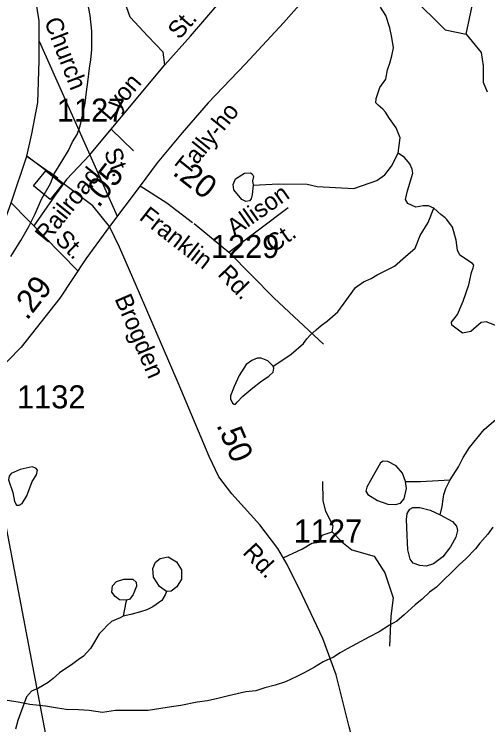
# Model space of a CAD drawing. Extents: x 2056842 to 2160602, y 826753 to 1016856.
# Drawn here: x 2081366 to 2083938, y 889134 to 892991 of the extents above; entities that cross this region are included whole.
import ezdxf

# ---------------------------------------------------------------- set-up
doc = ezdxf.new("R2010")
doc.units = 0
for name, color, linetype in [('Exist Boundary Political City Limit New', 7, 'Continuous'), ('Exist Hydrographic Creek Single Shore', 7, 'Continuous'), ('Exist Hydrographic Misc Water Feature', 7, 'Continuous'), ('Exist Railroad Mainline', 7, 'Continuous'), ('Exist Railroad Station CELL', 7, 'Continuous'), ('Exist Road Non-System Type 51', 7, 'Continuous'), ('Exist Road Non-System Type 51 Label', 7, 'Continuous'), ('Exist Road Secondary Mileage Hundredths English Label', 7, 'Continuous'), ('Exist Road Secondary Type 41 Attributed', 7, 'Continuous'), ('Exist Road Secondary Type 51 Attributed', 7, 'Continuous'), ('Exist Road Secondary Type 51 Label', 7, 'Continuous'), ('Exist Road Secondary Type 51 Number Label', 7, 'Continuous'), ('Map Preparation Boundary City Limit Buffer Line', 7, 'Continuous')]:
    doc.layers.add(name, color=color, linetype=linetype)

msp = doc.modelspace()

# ---------------------------------------------------------------- linework, layer by layer
at = {"layer": 'Exist Boundary Political City Limit New'}
msp.add_lwpolyline([(2083965.9, 890205.6), (2083937.9, 890167.6), (2083894.1, 890119.5), (2083870.4, 890089.4), (2083818.4, 890035.2), (2083782.5, 890001.2), (2083742.8, 889963), (2083696.9, 889918.9), (2083659, 889880.8), (2083621, 889852.8), (2083581.4, 889816.5), (2083543.2, 889784.5), (2083483.5, 889730.3), (2083443.6, 889696.1), (2083403.8, 889674), (2083347.8, 889637.8), (2083292, 889609.8), (2083224, 889573.5), (2083174, 889545.3), (2083136.2, 889525.1), (2083100.4, 889501), (2083044.4, 889475), (2082996.4, 889446.8), (2082940.5, 889416.5), (2082900.5, 889396.3), (2082838.8, 889366.2), (2082782.8, 889348.2), (2082726.9, 889333.9), (2082678.9, 889317.8), (2082623, 889311.8), (2082528.9, 889291.2), (2082471, 889277), (2082415.1, 889263), (2082359, 889256.8), (2082271.2, 889238.5), (2082219.4, 889230.4), (2082161.4, 889222.2), (2082093.4, 889212), (2082005.2, 889211.6), (2081915.2, 889211.3), (2081845.4, 889201.1), (2081773.4, 889211), (2081715.4, 889214.8), (2081647.4, 889216.6), (2081601.4, 889224.4), (2081535.4, 889234.1), (2081451.4, 889243.9), (2081387.4, 889255.8), (2081327.4, 889265.4)], dxfattribs=at)
at = {"layer": 'Exist Hydrographic Creek Single Shore'}
for points in [[(2083451.9, 892236.5), (2083462.9, 892318.9), (2083440.2, 892373.1), (2083404.2, 892425), (2083382, 892458.9), (2083367.9, 892475), (2083342.1, 892496.8), (2083329.8, 892508.9), (2083332, 892532.8), (2083351.6, 892592.8), (2083383.4, 892639), (2083393.3, 892689), (2083405.2, 892724.9), (2083417.2, 892765), (2083425, 892809.1), (2083416.9, 892865.1), (2083406.5, 892917.1), (2083384.3, 892982.9), (2083354.4, 893028.8)], [(2083645.2, 891938.5), (2083615.3, 891951.4), (2083586.6, 891951.4), (2083547.9, 891942.7), (2083503, 891962.7), (2083491.8, 891985.1), (2083501.8, 892031.3), (2083530.5, 892128.7), (2083528, 892150.4), (2083514.3, 892179.1), (2083485.6, 892212.8), (2083451.9, 892236.5)], [(2084023.5, 891284.2), (2083928.7, 891320.4), (2083902.5, 891316.6), (2083846.3, 891268), (2083800.2, 891259.2), (2083742.8, 891302.9), (2083741.5, 891319.1), (2083772.7, 891360.3), (2083803.9, 891432.7), (2083835.6, 891522.3), (2083849.3, 891588.5), (2083859.3, 891613.5), (2083861.8, 891628.4), (2083854.3, 891638.4), (2083787, 891683.3), (2083773.2, 891710.8), (2083767, 891764.5), (2083746, 891834.2), (2083715.7, 891876.2), (2083705.8, 891885.9), (2083683.8, 891904.1), (2083645.2, 891938.5)], [(2081956.8, 889722.7), (2081941, 889715), (2081918.8, 889705), (2081895, 889694.7), (2081871, 889672.8), (2081851.2, 889650.7), (2081827.2, 889626.8), (2081801.5, 889584.4), (2081779.4, 889548.3), (2081741.7, 889506.2), (2081713.8, 889486.1), (2081677.7, 889458.3), (2081645.7, 889440), (2081611.9, 889415.9), (2081578, 889385.7), (2081550.1, 889363.6), (2081498.2, 889332.6), (2081459.5, 889316.4), (2081433.3, 889285.2), (2081384.9, 889157.3), (2081372.6, 889109.3)]]:
    msp.add_lwpolyline(points, dxfattribs=at)
at = {"layer": 'Exist Hydrographic Misc Water Feature'}
for points in [[(2082663.3, 892063), (2082800.5, 892069.3), (2082956.4, 892068), (2083011.3, 892055.5), (2083209.8, 892044.6), (2083299.4, 892074.9), (2083335.3, 892088.9), (2083379.4, 892119.2), (2083415.1, 892165.2), (2083451.9, 892236.5)], [(2082663.3, 892063), (2082658, 892011.9), (2082653, 891988.1), (2082644.3, 891978.2), (2082623.1, 891974.4), (2082601.9, 891985.6), (2082559.5, 892036.8), (2082554.5, 892065.5), (2082567, 892098), (2082616.9, 892127.9), (2082649.3, 892130.4), (2082658, 892124.2), (2082665.5, 892110.5), (2082660.5, 892085.5), (2082663.3, 892063)], [(2082772.3, 891079.5), (2082808.7, 891103.6), (2082870.1, 891145.8), (2082936.3, 891203.9), (2082955.7, 891228.3), (2082971.9, 891247), (2083005.6, 891278.2), (2083033, 891301.9), (2083068.1, 891326.3), (2083095.4, 891349.3), (2083122.8, 891375.6), (2083157.7, 891423), (2083218.9, 891506.6), (2083263.8, 891537.8), (2083303.7, 891555.3), (2083337.1, 891575.3), (2083430.7, 891623.9), (2083491.8, 891675.1), (2083543, 891720), (2083570.4, 891788.7), (2083614.1, 891859.8), (2083645.2, 891938.5)], [(2082772.3, 891079.5), (2082743.1, 891109.4), (2082706.9, 891123.2), (2082685.7, 891124.4), (2082655.8, 891110.7), (2082625.8, 891089.5), (2082587.2, 891029.6), (2082559.7, 890969.7), (2082541, 890919.7), (2082539.8, 890902.3), (2082551, 890879.8), (2082559.7, 890874.8), (2082567.2, 890874.8), (2082577.2, 890884.8), (2082607.1, 890917.2), (2082662, 890962.2), (2082703.2, 890995.9), (2082749.3, 891025.8), (2082771.8, 891048.3), (2082776.8, 891069.5), (2082772.3, 891079.5)], [(2083733.1, 890462.9), (2083779.2, 890534.1), (2083804.2, 890585.2), (2083838.8, 890638.4), (2083917.4, 890735.8), (2083996, 890803.2), (2084053.4, 890844.3), (2084084.6, 890851.8), (2084130.7, 890851.8), (2084199.4, 890859.3), (2084226.8, 890866.8), (2084266.7, 890898), (2084351.5, 890966.7), (2084390.2, 891009.1), (2084416.4, 891031.6), (2084438.9, 891037.8), (2084489.8, 891037.8), (2084535.9, 891037.8)], [(2083491.1, 890454.2), (2083474.3, 890500.4), (2083440.7, 890539), (2083395.8, 890562.8), (2083369.6, 890564), (2083354.6, 890555.3), (2083301, 890460.4), (2083281, 890423), (2083276, 890401.8), (2083286, 890383), (2083339.6, 890350.6), (2083395.8, 890331.9), (2083436.9, 890329.4), (2083464.4, 890336.8), (2083484.3, 890359.3), (2083496.8, 890416.7), (2083491.1, 890454.2)], [(2081359, 890395.1), (2081367.7, 890345.1), (2081377.7, 890325.2), (2081392.7, 890326.4), (2081408.9, 890335.1), (2081435.1, 890376.3), (2081463.8, 890453.7), (2081486.2, 890489.9), (2081492.4, 890514.9), (2081483.7, 890527.4), (2081463.8, 890533.6), (2081397.6, 890519.9), (2081349, 890497.4), (2081339, 890483.7), (2081335.3, 890463.7), (2081359, 890395.1)], [(2083491.1, 890454.2), (2083573.4, 890454.2), (2083733.1, 890462.9)], [(2083679.4, 890273.2), (2083689.4, 890319.4), (2083695.6, 890358.1), (2083699.4, 890383), (2083710.6, 890416.7), (2083733.1, 890462.9)], [(2083679.4, 890273.2), (2083746.3, 890237.5), (2083768.7, 890211.3), (2083773.7, 890188.8), (2083763.8, 890152.6), (2083735.1, 890100.2), (2083693.9, 890045.3), (2083644, 890007.8), (2083604.1, 889994.1), (2083569.2, 889997.9), (2083533, 890011.6), (2083515.5, 890032.8), (2083503, 890084), (2083499.3, 890162.6), (2083495.6, 890247.5), (2083499.3, 890281.2), (2083514.3, 890303.6), (2083531.7, 890313.6), (2083569.2, 890313.6), (2083625.3, 890298.7), (2083679.4, 890273.2)], [(2082192.6, 889857.9), (2082155.3, 889884.6), (2082122.9, 889934.5), (2082119.2, 889981.9), (2082132.9, 890015.6), (2082159.1, 890036.8), (2082202.7, 890045.6), (2082246.4, 890018.1), (2082273.8, 889975.7), (2082273.8, 889924.5), (2082248.9, 889882.1), (2082217.7, 889859.6), (2082192.6, 889857.9)], [(2081976.4, 889811), (2081938.3, 889812.2), (2081913.3, 889830.9), (2081895.9, 889853.4), (2081899.6, 889887.1), (2081922.1, 889912), (2081962, 889923.3), (2082010.6, 889923.3), (2082028.1, 889908.3), (2082029.3, 889885.8), (2082011.9, 889840.9), (2081993.2, 889815.9), (2081976.4, 889811)], [(2082192.6, 889857.9), (2082188.7, 889847.8), (2082184.8, 889839.5), (2082168.4, 889807.5), (2082118.9, 889773.3), (2082087, 889757.4), (2082050.9, 889747.4), (2081998.8, 889733), (2081956.8, 889722.7)], [(2081976.4, 889811), (2081972.7, 889799), (2081956.8, 889722.7)]]:
    msp.add_lwpolyline(points, dxfattribs=at)
at = {"layer": 'Exist Railroad Mainline'}
for points in [[(2081347.8, 891675.3), (2081401.4, 891761.6), (2081445.1, 891837.7), (2081479, 891907.8), (2081514.8, 891985.9), (2081562.4, 892071.9), (2081582.3, 892124.1), (2081630.1, 892200.1), (2081659.9, 892250.3), (2081681.7, 892298.2), (2081707.5, 892338.3), (2081723.5, 892384.4), (2081739.2, 892448.5), (2081751, 892508.4), (2081758.9, 892568.5), (2081766.7, 892636.5), (2081774.4, 892698.6), (2081782.3, 892742.6), (2081788.2, 892798.7), (2081788, 892854.5), (2081787.9, 892898.5), (2081777.5, 892984.5), (2081765.4, 893050.6)], [(2081543.9, 889042.2), (2081230.8, 890679)]]:
    msp.add_lwpolyline(points, dxfattribs=at)
at = {"layer": 'Exist Railroad Station CELL'}
msp.add_lwpolyline([(2081537.6, 892141.4), (2081628.4, 892068.2), (2081561.6, 891985.4), (2081470.8, 892058.6)], close=True, dxfattribs=at)
at = {"layer": 'Exist Road Non-System Type 51'}
for p, q in [((2081500.8, 892845.2), (2081776.5, 892227.5)), ((2081776.5, 892227.5), (2081893.1, 892367)), ((2081893.1, 892367), (2082013.7, 892249.2)), ((2081776.5, 892227.5), (2081925, 891894.9)), ((2082530.6, 891699.2), (2082853.8, 891940.7)), ((2082342.8, 891854.4), (2082530.6, 891699.2))]:
    msp.add_line(p, q, dxfattribs=at)
for points in [[(2082183.5, 892715.8), (2082323.5, 892870.8), (2082478.5, 893052.7), (2082239.4, 893397.7), (2082385.4, 893470.8), (2082596.9, 893628.8)], [(2083155.2, 893324.6), (2083194.9, 893321), (2083309.6, 893204.7), (2083405, 893121.2), (2083525.6, 893086.9), (2083705.9, 892906.6), (2083819.8, 892882)], [(2081893.1, 892367), (2082183.5, 892715.8), (2082174.6, 892784.4), (2082091.2, 892870.8), (2081995.8, 892975.1), (2081957.1, 893082.5), (2081930.3, 893243.4)], [(2083819.8, 892882), (2083857.1, 893051.9), (2083988.1, 893083.2), (2084143.8, 893149.5), (2084222.7, 893210.7)], [(2083819.8, 892882), (2083901.7, 892783.6), (2083913.7, 892710.6), (2083912.2, 892621.1), (2083934.5, 892569)], [(2081776.5, 892227.5), (2081650.1, 892092.9), (2081585, 892003.6), (2081472.1, 891842.1)], [(2081349.9, 891966.6), (2081711.5, 891598.2)], [(2082530.6, 891699.2), (2082777.9, 891450.3), (2083045.2, 891200.6)], [(2083093.3, 890180.6), (2083097.8, 890213.4), (2083057.6, 890290.9), (2083043.4, 890351.3), (2083041.9, 890454.1)], [(2082827.5, 890039.5), (2082930.9, 890088.2), (2082983.1, 890119.5), (2083021.8, 890125.4), (2083038.2, 890162.7), (2083093.3, 890180.6)], [(2083093.3, 890180.6), (2083144.7, 890126.2), (2083199.8, 890082.9), (2083320.5, 890048.7), (2083378.6, 889959.2), (2083423.3, 889823.6), (2083412.1, 889723), (2083404.6, 889560.5)]]:
    msp.add_lwpolyline(points, dxfattribs=at)
at = {"layer": 'Exist Road Secondary Type 41 Attributed'}
msp.add_lwpolyline([(2082049.8, 892059.7), (2082194.2, 891966.6), (2082334.2, 891861)], dxfattribs=at)
at = {"layer": 'Exist Road Secondary Type 51 Attributed'}
msp.add_line((2082049.8, 892059.7), (2081882.6, 891838), dxfattribs=at)
for points in [[(2086560.8, 895490.5), (2086423, 895420), (2085992.7, 895214.1), (2085136.7, 894740.4), (2084487.3, 894417.8), (2084208.9, 894272.1), (2084014, 894132.8), (2083789.4, 893981.8), (2083557.7, 893809.2), (2083460.7, 893717.6), (2083278.4, 893508.1), (2083123.9, 893278), (2082828.4, 892944.6), (2082621.8, 892721.6), (2082419.7, 892510.4), (2082277.8, 892346.8), (2082143, 892183.2), (2082049.8, 892059.7)], [(2081433.5, 892221), (2081462.2, 892341.4), (2081494.5, 892512.2), (2081500.8, 892737.8), (2081500.8, 892955.3), (2081475.7, 893113.5), (2081422.7, 893306.8), (2081325.7, 893641.2), (2081192.7, 894036.6), (2081113.7, 894295.4)], [(2080833.5, 890752.3), (2080970, 890941), (2081077.8, 891164), (2081161.3, 891434.5), (2081252.9, 891704.2), (2081349.9, 891966.6), (2081433.5, 892221)], [(2081882.6, 891838), (2081793.6, 891950.4), (2081433.5, 892221), (2081603.2, 892101.4), (2081552.5, 892137.2)], [(2081882.6, 891838), (2081755, 891663.7), (2081613.1, 891449.8), (2081403.8, 891182.8), (2081258.3, 891037.2), (2081207.9, 890997.5), (2080833.5, 890752.3)], [(2084449.6, 885178.4), (2084346.8, 885343.8), (2084244.8, 885574.1), (2084118.9, 886023.6), (2083939.4, 886680.2), (2083785.2, 887248.8), (2083617.7, 887757.9), (2083469.4, 888217.7), (2083368.1, 888512.9), (2083263.1, 888831.1), (2083184.2, 889123.3), (2083114.9, 889404.2), (2083041.9, 889602.5), (2082929.5, 889838.7), (2082847.5, 890004.2), (2082798.4, 890090.7), (2082699.3, 890219.6), (2082547.4, 890386.5), (2082477.4, 890479), (2082425.2, 890590.7), (2082256.2, 890989.5), (2082045.4, 891476.2), (2081938.1, 891726.6), (2081882.6, 891838)]]:
    msp.add_lwpolyline(points, dxfattribs=at)
at = {"layer": 'Map Preparation Boundary City Limit Buffer Line'}
msp.add_lwpolyline([(2083965.9, 890205.6), (2083937.9, 890167.6), (2083894.1, 890119.5), (2083870.4, 890089.4), (2083818.4, 890035.2), (2083782.5, 890001.2), (2083742.8, 889963), (2083696.9, 889918.9), (2083659, 889880.8), (2083621, 889852.8), (2083581.4, 889816.5), (2083543.2, 889784.5), (2083483.5, 889730.3), (2083443.6, 889696.1), (2083403.8, 889674), (2083347.8, 889637.8), (2083292, 889609.8), (2083224, 889573.5), (2083174, 889545.3), (2083136.2, 889525.1), (2083100.4, 889501), (2083044.4, 889475), (2082996.4, 889446.8), (2082940.5, 889416.5), (2082900.5, 889396.3), (2082838.8, 889366.2), (2082782.8, 889348.2), (2082726.9, 889333.9), (2082678.9, 889317.8), (2082623, 889311.8), (2082528.9, 889291.2), (2082471, 889277), (2082415.1, 889263), (2082359, 889256.8), (2082271.2, 889238.5), (2082219.4, 889230.4), (2082161.4, 889222.2), (2082093.4, 889212), (2082005.2, 889211.6), (2081915.2, 889211.3), (2081845.4, 889201.1), (2081773.4, 889211), (2081715.4, 889214.8), (2081647.4, 889216.6), (2081601.4, 889224.4), (2081535.4, 889234.1), (2081451.4, 889243.9), (2081387.4, 889255.8), (2081327.4, 889265.4)], dxfattribs=at)

# ---------------------------------------------------------------- texts
at = {"layer": 'Exist Road Non-System Type 51 Label'}
for s, rotation, p in [('Church', 291.1622, (2081527.2, 892952.9)), ('St.', 48.8473, (2082262.4, 892848.6)), ('Lyon', 49.4173, (2081883.6, 892407.9)), ('St.', 290.6105, (2081851.5, 892244.4)), ('Railroad', 51.2929, (2081544.6, 891743.4)), ('Allison', 35.1272, (2082563.1, 891781.2)), ('St.', 315.4344, (2081581.7, 891762.1)), ('Ct.', 35.1272, (2082773.5, 891692.7))]:
    msp.add_text(s, height=95, rotation=rotation, dxfattribs=at).set_placement(p)
at = {"layer": 'Exist Road Secondary Mileage Hundredths English Label'}
for s, rotation, p in [('.05', 52.235, (2081824.5, 891935.4)), ('.20', 322.0114, (2082220.1, 892123.8)), ('.29', 51.9053, (2081435.5, 891324.6)), ('.50', 293.1178, (2082462.4, 890761.1))]:
    msp.add_text(s, height=125, rotation=rotation, dxfattribs=at).set_placement(p)
at = {"layer": 'Exist Road Secondary Type 51 Label'}
for s, rotation, p in [('Tally-ho', 51.2569, (2082309.2, 892109.9)), ('Franklin', 322.0114, (2082039.3, 891879.4)), ('Rd.', 314.2354, (2082466.2, 891575.2)), ('Brogden', 293.1179, (2081909.6, 891446.8)), ('Rd.', 313.0191, (2082602.2, 890065.8))]:
    msp.add_text(s, height=95, rotation=rotation, dxfattribs=at).set_placement(p)
at = {"layer": 'Exist Road Secondary Type 51 Number Label'}
for s, p in [('1127', (2081597.4, 892407.9)), ('1229', (2082433.8, 891667.5)), ('1132', (2081380.8, 890851.1)), ('1127', (2082884.1, 890123.1))]:
    msp.add_text(s, height=125, dxfattribs=at).set_placement(p)

doc.saveas('drawing.dxf')
